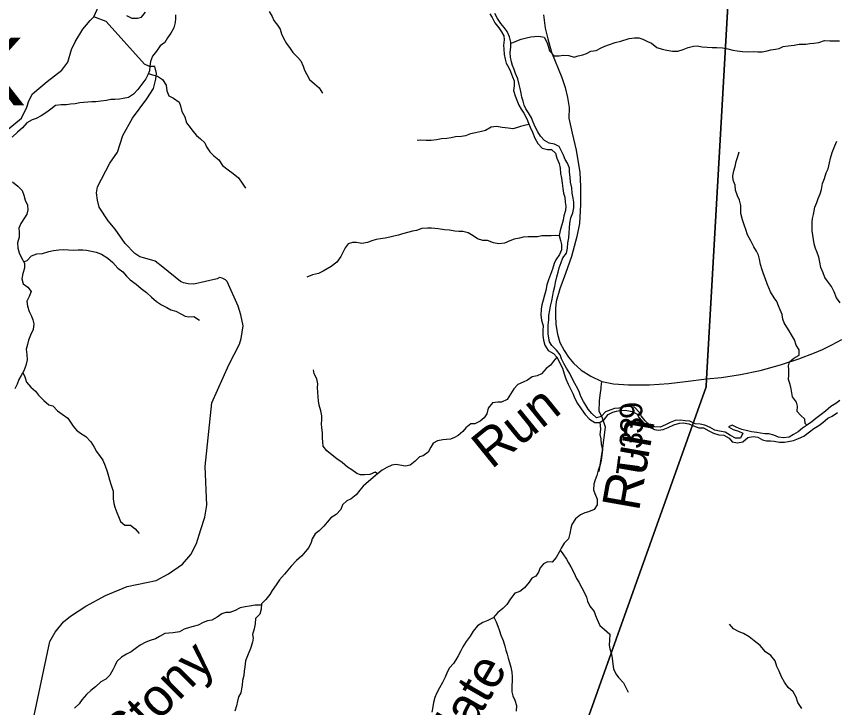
# Model space of a CAD drawing. Extents: x 1624196 to 2029251, y 146837 to 440034.
# Drawn here: x 1766716 to 1777616, y 302092 to 311280 of the extents above; entities that cross this region are included whole.
import ezdxf

# ---------------------------------------------------------------- set-up
doc = ezdxf.new("R2010")
doc.units = 0
for name, color, linetype in [('GM_X_County_Road', 7, 'Continuous'), ('GM_X_Minor_River', 7, 'Continuous'), ('GM_X_Minor_River_Text', 7, 'Continuous'), ('GM_X_State_Route', 7, 'Continuous'), ('GM_X_Township', 7, 'Continuous'), ('GM_X_Township_Road', 7, 'Continuous'), ('GM_X_Township_Road_Text', 7, 'Continuous'), ('GM_X_Township_Text', 7, 'Continuous')]:
    doc.layers.add(name, color=color, linetype=linetype)

msp = doc.modelspace()

# ---------------------------------------------------------------- linework, layer by layer
at = {"layer": 'GM_X_County_Road'}
for points in [[(1766051, 309323), (1766784, 309925), (1766853, 310073), (1766883, 310159), (1766931, 310252), (1767127, 310413), (1767318, 310567), (1767402, 310671), (1767448, 310838), (1767497, 310942), (1767599, 311108), (1767697, 311224), (1767747, 311274), (1767830, 311458), (1767904, 311607), (1767949, 311753), (1767987, 311939), (1768013, 312090), (1768042, 312232)], [(1766904, 301755), (1767159, 302971), (1767230, 303096), (1767344, 303231), (1767436, 303307), (1767640, 303439), (1767901, 303583), (1768187, 303702), (1768575, 303780), (1768738, 303871), (1768924, 303997), (1769036, 304129), (1769111, 304275), (1769169, 304458), (1769221, 304624), (1769246, 304782), (1769227, 305296), (1769313, 306144), (1769540, 306646), (1769679, 306923), (1769703, 306996), (1769716, 307084), (1769730, 307167), (1769697, 307313), (1769662, 307426), (1769519, 307755), (1769493, 307777), (1769449, 307799), (1769415, 307807), (1769385, 307791), (1769075, 307722), (1768997, 307727), (1768938, 307739), (1768895, 307757), (1768661, 307948), (1768562, 308024), (1768424, 308066), (1768357, 308085), (1768290, 308129), (1768160, 308262), (1768031, 308450), (1767935, 308563), (1767817, 308744), (1767796, 308838), (1767783, 308934), (1767792, 309012), (1767959, 309331), (1768061, 309475), (1768130, 309695), (1768258, 309925), (1768449, 310182), (1768539, 310320), (1768571, 310444), (1768576, 310520), (1768554, 310615), (1768484, 310613), (1768420, 310647), (1767909, 311214), (1767747, 311274)]]:
    msp.add_lwpolyline(points, dxfattribs=at)
at = {"layer": 'GM_X_Minor_River'}
for points in [[(1768830, 311302), (1768831, 311250), (1768827, 311197), (1768810, 311129), (1768770, 311059), (1768725, 310994), (1768687, 310934), (1768629, 310888), (1768578, 310816), (1768526, 310750), (1768499, 310682), (1768489, 310620), (1768484, 310554), (1768464, 310504), (1768437, 310450), (1768383, 310380), (1768332, 310310), (1768272, 310244), (1768208, 310203), (1768135, 310189), (1768085, 310179), (1768025, 310176), (1767973, 310174), (1767913, 310164), (1767839, 310151), (1767771, 310145), (1767721, 310142), (1767667, 310140), (1767610, 310134), (1767558, 310129), (1767496, 310119), (1767434, 310111), (1767380, 310106), (1767310, 310104), (1767238, 310094), (1767173, 310045), (1767119, 310007), (1767047, 309957), (1766978, 309924), (1766924, 309906), (1766856, 309866), (1766797, 309800), (1766731, 309739), (1766660, 309673)], [(1768179, 311292), (1768249, 311257), (1768327, 311255), (1768377, 311271), (1768433, 311334)], [(1770077, 311346), (1770115, 311280), (1770136, 311225), (1770188, 311161), (1770222, 311108), (1770241, 311046), (1770267, 310992), (1770307, 310919), (1770356, 310853), (1770388, 310802), (1770454, 310738), (1770497, 310687), (1770529, 310617), (1770547, 310567), (1770576, 310508), (1770612, 310442), (1770677, 310383), (1770739, 310329), (1770783, 310260)], [(1773006, 311315), (1773038, 311263), (1773075, 311193), (1773129, 311128), (1773163, 311074), (1773192, 311021), (1773196, 310967), (1773190, 310899), (1773195, 310843), (1773197, 310775), (1773212, 310712), (1773224, 310658), (1773260, 310598), (1773281, 310547), (1773307, 310477), (1773331, 310423), (1773330, 310357), (1773324, 310294), (1773343, 310226), (1773365, 310168), (1773394, 310099), (1773424, 310045), (1773458, 309993), (1773501, 309918), (1773521, 309862), (1773543, 309808), (1773576, 309739), (1773606, 309663), (1773645, 309592), (1773705, 309528), (1773773, 309511), (1773827, 309511), (1773881, 309461), (1773900, 309396), (1773928, 309324), (1773943, 309264), (1773949, 309193), (1773959, 309129), (1773970, 309061), (1773976, 308991), (1773987, 308930)], [(1773683, 309689), (1773647, 309744), (1773608, 309810), (1773584, 309876), (1773561, 309931), (1773521, 309997), (1773488, 310049), (1773462, 310100), (1773449, 310154), (1773433, 310206), (1773424, 310258), (1773412, 310320), (1773399, 310373), (1773381, 310449), (1773350, 310521), (1773332, 310576), (1773309, 310626), (1773295, 310676), (1773282, 310740), (1773278, 310798), (1773285, 310876), (1773286, 310939), (1773268, 311009), (1773237, 311077), (1773197, 311130), (1773156, 311184), (1773110, 311252), (1773075, 311317)], [(1773285, 310922), (1773317, 310934), (1773368, 310956), (1773424, 310979), (1773496, 310997), (1773552, 311006), (1773602, 311014), (1773660, 311018), (1773730, 311003), (1773769, 310927), (1773787, 310872), (1773802, 310822), (1773864, 310757), (1773928, 310757), (1773984, 310765), (1774058, 310758), (1774129, 310737), (1774180, 310757), (1774244, 310768), (1774294, 310786), (1774352, 310816), (1774422, 310827), (1774488, 310861), (1774538, 310884), (1774599, 310908), (1774673, 310931), (1774747, 310949), (1774861, 310986), (1774931, 310995), (1774987, 310995), (1775043, 310976), (1775105, 310948), (1775157, 310923), (1775228, 310868), (1775298, 310844), (1775362, 310831), (1775436, 310819), (1775507, 310818), (1775578, 310838), (1775642, 310865), (1775714, 310885), (1775764, 310888), (1775830, 310874), (1775898, 310869), (1775962, 310866), (1776024, 310866), (1776098, 310863), (1776169, 310847), (1776239, 310832), (1776295, 310822), (1776365, 310813), (1776439, 310808), (1776505, 310812), (1776567, 310809), (1776625, 310807), (1776691, 310820), (1776741, 310834), (1776803, 310846), (1776853, 310855), (1776905, 310879), (1776973, 310888), (1777051, 310898), (1777120, 310909), (1777207, 310910), (1777260, 310918), (1777312, 310923), (1777378, 310935), (1777456, 310958), (1777528, 310954), (1777598, 310955), (1777654, 310955)], [(1768470, 310520), (1768526, 310501), (1768590, 310485), (1768660, 310440), (1768705, 310366), (1768717, 310290), (1768742, 310225), (1768806, 310191), (1768878, 310140), (1768896, 310090), (1768917, 310016), (1768953, 309945), (1768978, 309867), (1769024, 309802), (1769059, 309752), (1769109, 309695), (1769161, 309653), (1769221, 309598), (1769244, 309544), (1769286, 309480), (1769338, 309427), (1769407, 309371), (1769457, 309300), (1769529, 309239), (1769598, 309193), (1769668, 309132), (1769716, 309062), (1769759, 308997)], [(1773529, 309843), (1773485, 309834), (1773415, 309815), (1773364, 309799), (1773312, 309787), (1773250, 309796), (1773172, 309802), (1773098, 309817), (1773024, 309809), (1772950, 309765), (1772896, 309750), (1772817, 309734), (1772749, 309720), (1772685, 309693), (1772631, 309685), (1772551, 309680), (1772493, 309664), (1772436, 309656), (1772364, 309653), (1772298, 309637), (1772230, 309631), (1772162, 309632), (1772092, 309634), (1772040, 309629)], [(1774302, 306079), (1774253, 306159), (1774215, 306225), (1774198, 306279), (1774178, 306330), (1774137, 306398), (1774103, 306466), (1774070, 306533), (1774025, 306603), (1773991, 306668), (1773962, 306726), (1773944, 306782), (1773895, 306841), (1773831, 306903), (1773800, 306956), (1773785, 307056), (1773781, 307106), (1773784, 307176), (1773792, 307246), (1773793, 307304), (1773805, 307376), (1773812, 307428), (1773830, 307500), (1773847, 307570), (1773855, 307624), (1773872, 307688), (1773880, 307742), (1773899, 307820), (1773917, 307880), (1773930, 307936), (1773957, 308008), (1773979, 308070), (1774028, 308134), (1774042, 308200), (1774043, 308270), (1774057, 308338), (1774064, 308404), (1774066, 308466), (1774069, 308532), (1774083, 308602), (1774110, 308668), (1774125, 308736), (1774125, 308810), (1774114, 308862), (1774102, 308929), (1774097, 309003), (1774079, 309075), (1774074, 309143), (1774067, 309207), (1774065, 309263), (1774042, 309328), (1774008, 309378), (1773987, 309434), (1773955, 309495), (1773930, 309549), (1773866, 309580), (1773794, 309596), (1773736, 309631), (1773683, 309689)], [(1777662, 307473), (1777615, 307539), (1777584, 307618), (1777548, 307688), (1777495, 307759), (1777461, 307811), (1777438, 307869), (1777406, 307942), (1777395, 308012), (1777378, 308078), (1777356, 308140), (1777335, 308193), (1777319, 308257), (1777310, 308313), (1777302, 308371), (1777293, 308431), (1777289, 308488), (1777290, 308544), (1777296, 308594), (1777308, 308646), (1777325, 308746), (1777354, 308804), (1777372, 308858), (1777399, 308919), (1777413, 308977), (1777430, 309057), (1777454, 309123), (1777477, 309199), (1777505, 309255), (1777522, 309333), (1777535, 309397), (1777559, 309469), (1777594, 309557), (1777620, 309621)], [(1777220, 305847), (1777197, 305868), (1777194, 305928), (1777136, 305977), (1777092, 306027), (1777095, 306099), (1777081, 306151), (1777032, 306222), (1777021, 306274), (1777011, 306330), (1776999, 306385), (1776978, 306455), (1776979, 306511), (1776983, 306587), (1776978, 306637), (1776990, 306689), (1777046, 306737), (1777117, 306778), (1777117, 306846), (1777078, 306909), (1777056, 306979), (1777017, 307047), (1776985, 307098), (1776954, 307150), (1776920, 307207), (1776903, 307257), (1776891, 307317), (1776866, 307377), (1776842, 307434), (1776823, 307488), (1776787, 307538), (1776736, 307617), (1776716, 307671), (1776695, 307725), (1776668, 307800), (1776644, 307856), (1776626, 307912), (1776603, 307982), (1776592, 308053), (1776578, 308105), (1776553, 308157), (1776515, 308216), (1776478, 308298), (1776434, 308374), (1776409, 308445), (1776388, 308507), (1776366, 308577), (1776345, 308658), (1776343, 308710), (1776342, 308764), (1776326, 308836), (1776299, 308896), (1776272, 308969), (1776268, 309037), (1776243, 309105), (1776237, 309161), (1776252, 309227), (1776266, 309283), (1776283, 309349), (1776299, 309403), (1776320, 309481)], [(1766664, 309081), (1766736, 309025), (1766794, 308966), (1766815, 308902), (1766831, 308836), (1766866, 308769), (1766868, 308707), (1766856, 308653), (1766823, 308601), (1766775, 308527), (1766750, 308463), (1766754, 308411), (1766754, 308343), (1766733, 308269), (1766735, 308200), (1766752, 308136), (1766786, 308072), (1766823, 308001), (1766823, 307935), (1766800, 307863), (1766788, 307793), (1766807, 307727), (1766869, 307680), (1766911, 307624), (1766888, 307558), (1766856, 307496), (1766862, 307429), (1766887, 307359), (1766917, 307297), (1766934, 307246), (1766948, 307192), (1766940, 307116), (1766903, 307042), (1766877, 306976), (1766866, 306920), (1766846, 306858), (1766853, 306786), (1766861, 306715), (1766842, 306639), (1766816, 306569), (1766781, 306505), (1766749, 306451), (1766728, 306393), (1766694, 306327)], [(1773987, 308930), (1774005, 308876), (1774011, 308810), (1774016, 308756), (1774012, 308700), (1773993, 308630), (1773983, 308573), (1773942, 308433), (1773931, 308369), (1773949, 308299), (1773959, 308247), (1773958, 308178), (1773932, 308114), (1773883, 308043), (1773863, 307993), (1773840, 307918), (1773812, 307848), (1773789, 307778), (1773765, 307710), (1773750, 307636), (1773734, 307572), (1773717, 307506), (1773697, 307444), (1773689, 307386), (1773686, 307310), (1773694, 307242), (1773715, 307167), (1773713, 307105), (1773714, 307037), (1773720, 306975), (1773739, 306908), (1773783, 306838), (1773855, 306799), (1773901, 306747), (1773932, 306678), (1773974, 306602), (1773995, 306530), (1774019, 306461), (1774050, 306391), (1774086, 306322), (1774114, 306258), (1774133, 306208), (1774173, 306135), (1774222, 306063), (1774276, 305990), (1774334, 305924), (1774403, 305881), (1774469, 305883), (1774532, 305927), (1774580, 305990), (1774643, 306018), (1774693, 306034), (1774755, 306045), (1774827, 306041), (1774903, 306030), (1774965, 305992), (1774992, 305942), (1775056, 305871), (1775122, 305826), (1775194, 305788), (1775250, 305780), (1775310, 305789), (1775376, 305815), (1775452, 305852), (1775527, 305874), (1775579, 305878), (1775651, 305863), (1775716, 305837), (1775784, 305810), (1775848, 305812), (1775916, 305773), (1775982, 305739), (1776050, 305718), (1776118, 305714), (1776186, 305673), (1776226, 305623), (1776298, 305610), (1776368, 305624), (1776436, 305680), (1776508, 305695), (1776568, 305687), (1776632, 305652), (1776684, 305640), (1776736, 305640), (1776788, 305635), (1776856, 305619), (1776924, 305622), (1776974, 305628), (1777041, 305642), (1777111, 305669), (1777181, 305699), (1777254, 305757), (1777312, 305800), (1777380, 305842), (1777433, 305880), (1777499, 305938), (1777555, 305965), (1777628, 306013)], [(1773933, 308363), (1773877, 308368), (1773821, 308364), (1773747, 308362), (1773697, 308361), (1773643, 308351), (1773573, 308351), (1773515, 308350), (1773451, 308344), (1773401, 308334), (1773332, 308319), (1773274, 308297), (1773204, 308267), (1773128, 308258), (1773056, 308272), (1772978, 308299), (1772914, 308303), (1772846, 308322), (1772788, 308364), (1772722, 308401), (1772650, 308419), (1772594, 308420), (1772542, 308426), (1772472, 308437), (1772404, 308441), (1772322, 308456), (1772234, 308464), (1772180, 308465), (1772104, 308459), (1772034, 308435), (1771980, 308426), (1771930, 308412), (1771847, 308390), (1771793, 308373), (1771731, 308357), (1771681, 308345), (1771619, 308334), (1771553, 308324), (1771496, 308314), (1771440, 308297), (1771380, 308273), (1771308, 308263), (1771234, 308274), (1771182, 308274), (1771126, 308255), (1771087, 308203), (1771053, 308141), (1771026, 308087), (1770976, 308015), (1770901, 307957), (1770845, 307923), (1770795, 307894), (1770729, 307864), (1770650, 307844), (1770574, 307815)], [(1766814, 308018), (1766860, 308033), (1766918, 308095), (1766988, 308123), (1767062, 308126), (1767149, 308156), (1767209, 308167), (1767279, 308175), (1767337, 308180), (1767409, 308178), (1767473, 308174), (1767539, 308175), (1767599, 308177), (1767649, 308172), (1767715, 308160), (1767777, 308144), (1767849, 308117), (1767931, 308064), (1767999, 308008), (1768066, 307933), (1768132, 307883), (1768180, 307826), (1768229, 307776), (1768309, 307719), (1768375, 307664), (1768444, 307610), (1768512, 307547), (1768578, 307491), (1768646, 307444), (1768717, 307412), (1768769, 307381), (1768833, 307361), (1768903, 307324), (1768957, 307294), (1769009, 307287), (1769075, 307291), (1769149, 307244)], [(1773896, 306752), (1773854, 306697), (1773814, 306645), (1773757, 306599), (1773695, 306530), (1773637, 306502), (1773572, 306488), (1773508, 306444), (1773452, 306417), (1773382, 306387), (1773327, 306331), (1773283, 306259), (1773240, 306187), (1773164, 306154), (1773112, 306152), (1773042, 306141), (1772985, 306073), (1772967, 305997), (1772932, 305945), (1772880, 305901), (1772807, 305865), (1772755, 305864), (1772687, 305812), (1772651, 305760), (1772588, 305708), (1772538, 305684), (1772484, 305661), (1772432, 305655), (1772382, 305651), (1772311, 305638), (1772255, 305606), (1772223, 305554), (1772188, 305488), (1772122, 305440), (1772072, 305425), (1772017, 305369), (1771949, 305315), (1771889, 305300), (1771813, 305316), (1771759, 305324), (1771707, 305315), (1771638, 305285), (1771578, 305249), (1771516, 305200), (1771453, 305148), (1771397, 305096), (1771324, 305036), (1771280, 304982), (1771231, 304921), (1771165, 304869), (1771109, 304839), (1771048, 304785), (1771026, 304723), (1770965, 304660), (1770897, 304614), (1770847, 304558), (1770804, 304504), (1770738, 304442), (1770687, 304401), (1770645, 304335), (1770635, 304285), (1770604, 304221), (1770554, 304161), (1770509, 304107), (1770439, 304045), (1770366, 303974), (1770324, 303918), (1770281, 303866), (1770211, 303790), (1770168, 303722), (1770114, 303648), (1770083, 303594), (1770029, 303530), (1769974, 303473), (1769970, 303402), (1769951, 303336), (1769895, 303277), (1769890, 303206), (1769876, 303138), (1769853, 303064), (1769863, 303014), (1769853, 302962), (1769826, 302876), (1769798, 302802), (1769763, 302714), (1769750, 302632), (1769744, 302578), (1769738, 302520), (1769723, 302453), (1769717, 302391), (1769706, 302341), (1769698, 302289), (1769668, 302233), (1769655, 302177), (1769643, 302117), (1769620, 302043)], [(1766803, 306546), (1766827, 306489), (1766851, 306419), (1766910, 306352), (1766968, 306298), (1767010, 306243), (1767081, 306172), (1767149, 306116), (1767201, 306104), (1767263, 306035), (1767324, 305994), (1767398, 305938), (1767436, 305885), (1767470, 305835), (1767517, 305779), (1767569, 305740), (1767639, 305696), (1767706, 305625), (1767750, 305554), (1767782, 305498), (1767829, 305430), (1767867, 305379), (1767896, 305307), (1767922, 305230), (1767940, 305168), (1767955, 305118), (1767977, 305048), (1768004, 304967), (1768002, 304915), (1768004, 304865), (1768013, 304807), (1768025, 304755), (1768052, 304684), (1768072, 304632), (1768098, 304566), (1768159, 304519), (1768231, 304517), (1768293, 304468), (1768349, 304404)], [(1771516, 305200), (1771484, 305220), (1771413, 305190), (1771343, 305187), (1771291, 305185), (1771239, 305205), (1771174, 305252), (1771116, 305286), (1771044, 305351), (1770974, 305398), (1770911, 305446), (1770843, 305507), (1770793, 305569), (1770788, 305621), (1770786, 305676), (1770784, 305746), (1770777, 305812), (1770769, 305862), (1770774, 305918), (1770774, 305968), (1770760, 306035), (1770739, 306111), (1770731, 306171), (1770728, 306221), (1770720, 306286), (1770716, 306346), (1770723, 306396), (1770709, 306460), (1770672, 306529), (1770666, 306581)], [(1777659, 306173), (1777607, 306135), (1777539, 306094), (1777470, 306034), (1777412, 305988), (1777339, 305933), (1777287, 305889), (1777227, 305852), (1777163, 305808), (1777106, 305757), (1777042, 305723), (1776984, 305688), (1776912, 305676), (1776844, 305687), (1776780, 305713), (1776716, 305730), (1776664, 305732), (1776606, 305739), (1776554, 305747), (1776486, 305758), (1776431, 305770), (1776355, 305787), (1776289, 305813), (1776229, 305844), (1776179, 305824), (1776243, 305788), (1776311, 305767), (1776370, 305741), (1776340, 305675), (1776272, 305673), (1776206, 305710), (1776135, 305755), (1776059, 305767), (1775997, 305780), (1775935, 305814), (1775867, 305847), (1775804, 305858), (1775738, 305864), (1775666, 305899), (1775602, 305903), (1775538, 305912), (1775470, 305908), (1775402, 305883), (1775340, 305851), (1775273, 305820), (1775202, 305822), (1775136, 305847), (1775074, 305902), (1775019, 305968), (1774991, 306020), (1774930, 306087), (1774860, 306096), (1774784, 306086), (1774720, 306071), (1774666, 306067), (1774614, 306052), (1774546, 306022), (1774487, 305962), (1774423, 305943), (1774363, 306000), (1774314, 306058), (1774302, 306079)], [(1774469, 305883), (1774475, 305845), (1774477, 305788), (1774468, 305720), (1774484, 305664), (1774485, 305588), (1774505, 305518), (1774495, 305447), (1774488, 305381), (1774476, 305321), (1774449, 305249), (1774431, 305177), (1774408, 305121), (1774390, 305063), (1774387, 304987), (1774405, 304937), (1774433, 304862), (1774432, 304788), (1774394, 304724), (1774321, 304696), (1774271, 304679), (1774213, 304655), (1774144, 304599), (1774098, 304527), (1774086, 304477), (1774073, 304407), (1774053, 304333), (1773994, 304279), (1773954, 304209), (1773931, 304157), (1773891, 304085), (1773836, 304024), (1773774, 304028), (1773722, 304004), (1773678, 303948), (1773655, 303892), (1773617, 303841), (1773565, 303811), (1773532, 303759), (1773468, 303683), (1773405, 303635), (1773339, 303612), (1773284, 303538), (1773234, 303464), (1773179, 303408), (1773113, 303354), (1773052, 303285), (1772982, 303251), (1772914, 303221), (1772845, 303180), (1772787, 303110), (1772748, 303040), (1772694, 302970), (1772651, 302900), (1772621, 302846), (1772587, 302782), (1772558, 302728), (1772524, 302676), (1772473, 302622), (1772447, 302570), (1772414, 302498), (1772380, 302424), (1772337, 302353), (1772297, 302279), (1772276, 302225), (1772260, 302159), (1772252, 302104), (1772235, 302030)], [(1773942, 304183), (1773977, 304135), (1774027, 304067), (1774054, 304014), (1774082, 303964), (1774124, 303889), (1774161, 303809), (1774189, 303759), (1774232, 303686), (1774256, 303634), (1774292, 303561), (1774307, 303507), (1774337, 303441), (1774394, 303368), (1774414, 303316), (1774434, 303262), (1774471, 303183), (1774533, 303131), (1774601, 303070), (1774598, 302990), (1774592, 302922), (1774603, 302872), (1774625, 302801), (1774633, 302749), (1774644, 302669), (1774652, 302609), (1774681, 302540), (1774719, 302490), (1774784, 302419), (1774810, 302367), (1774848, 302296)], [(1769973, 303453), (1769890, 303455), (1769814, 303440), (1769756, 303432), (1769688, 303418), (1769623, 303381), (1769553, 303357), (1769499, 303355), (1769445, 303338), (1769385, 303296), (1769312, 303256), (1769258, 303243), (1769200, 303225), (1769131, 303187), (1769065, 303168), (1769015, 303156), (1768947, 303134), (1768883, 303101), (1768800, 303085), (1768742, 303083), (1768690, 303078), (1768620, 303036), (1768564, 303004), (1768495, 302985), (1768437, 302963), (1768363, 302923), (1768311, 302888), (1768240, 302832), (1768178, 302804), (1768112, 302760), (1768051, 302703), (1768023, 302649), (1767996, 302593), (1767960, 302523), (1767905, 302471), (1767839, 302433), (1767767, 302366), (1767706, 302320), (1767650, 302264), (1767585, 302194), (1767551, 302140), (1767488, 302083)], [(1773060, 303293), (1773092, 303234), (1773114, 303176), (1773137, 303112), (1773153, 303053), (1773183, 302985), (1773208, 302907), (1773222, 302854), (1773237, 302802), (1773253, 302748), (1773267, 302692), (1773288, 302631), (1773302, 302565), (1773305, 302499), (1773303, 302449), (1773299, 302381), (1773302, 302302), (1773312, 302248), (1773341, 302192), (1773363, 302119), (1773358, 302043)], [(1777155, 302080), (1777102, 302159), (1777078, 302231), (1777039, 302300), (1776973, 302360), (1776924, 302431), (1776885, 302499), (1776851, 302574), (1776820, 302640), (1776799, 302714), (1776743, 302785), (1776672, 302833), (1776598, 302916), (1776519, 302981), (1776455, 303032), (1776378, 303076), (1776320, 303097), (1776246, 303137), (1776191, 303200)]]:
    msp.add_lwpolyline(points, dxfattribs=at)
at = {"layer": 'GM_X_State_Route'}
msp.add_lwpolyline([(1773722, 311302), (1773744, 311122), (1773780, 310983), (1773827, 310806), (1773963, 310468), (1774010, 310333), (1774040, 310202), (1774063, 310067), (1774059, 309925), (1774100, 309729), (1774154, 309502), (1774202, 309205), (1774214, 309019), (1774214, 308779), (1774198, 308529), (1774164, 308353), (1774091, 308090), (1774012, 307863), (1773936, 307658), (1773887, 307492), (1773881, 307399), (1773879, 307304), (1773886, 307183), (1773906, 307056), (1773939, 306943), (1773995, 306838), (1774053, 306752), (1774119, 306669), (1774222, 306576), (1774348, 306496), (1774494, 306426), (1774650, 306396), (1774849, 306381), (1775130, 306382), (1775386, 306401), (1775606, 306425), (1775889, 306460), (1776086, 306478), (1776339, 306518), (1776602, 306572), (1776872, 306647), (1777112, 306726), (1777321, 306807), (1777428, 306853), (1777551, 306916), (1777685, 306987)], dxfattribs=at)
at = {"layer": 'GM_X_Township'}
for points in [[(1777629, 323180), (1777497, 322536), (1777208, 321120), (1776860, 319411), (1776544, 317931), (1775889, 306460), (1775883, 306354), (1773964, 300978)], [(1773964, 300978), (1775883, 306354), (1775889, 306460), (1776544, 317931), (1776860, 319411), (1777208, 321120), (1777497, 322536), (1777629, 323180)]]:
    msp.add_lwpolyline(points, dxfattribs=at)
at = {"layer": 'GM_X_Township_Road'}
for points in [[(1774479, 306281), (1774485, 306331), (1774488, 306356), (1774494, 306426)], [(1774460, 305231), (1774506, 305508), (1774544, 305820), (1774499, 305951), (1774459, 306027), (1774467, 306171), (1774479, 306281)]]:
    msp.add_lwpolyline(points, dxfattribs=at)

# ---------------------------------------------------------------- texts
at = {"layer": 'GM_X_Minor_River_Text'}
for s, rotation, p in [('Run', 39.0038, (1773030, 305252)), ('Run', 79.9998, (1774988, 304691)), ('Stony', 45.0008, (1768163, 301465)), ('Slate', 59.9991, (1772489, 301295))]:
    msp.add_text(s, height=500, rotation=rotation, dxfattribs=at).set_placement(p)
at = {"layer": 'GM_X_Township_Road_Text'}
for s, rotation, p in [('9', 94.4689, (1775042, 305945)), ('3', 89.4627, (1775041, 305731)), ('3', 85.6108, (1775026, 305525)), ('-', 83.217, (1775010, 305389)), ('T', 82.4269, (1774980, 305162))]:
    msp.add_text(s, height=300, rotation=rotation, dxfattribs=at).set_placement(p)
at = {"layer": 'GM_X_Township_Text'}
msp.add_text('BRUSH CREEK', height=900, rotation=0, dxfattribs=at).set_placement((1758141, 310097))

doc.saveas('drawing.dxf')
